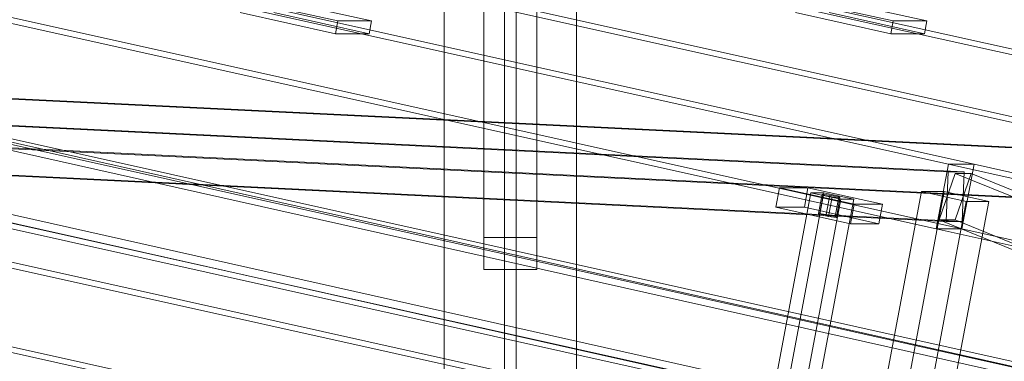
# Model space of a CAD drawing. Header units: millimetres. Extents: x -4738 to 65662, y -68080 to 6847.
# Tile 846 of 1056: x 21308 to 21904, y 1479 to 1686. Entities that reach past the tile are written whole.
import ezdxf

# ---------------------------------------------------------------- set-up
doc = ezdxf.new("R2010")
doc.units = ezdxf.units.MM
for name, color, linetype, lineweight in [('COTAS_P', 1, 'Continuous', 0), ('lateral_C02', 7, 'Continuous', 0), ('lateral_C10', 7, 'Continuous', 0)]:
    doc.layers.add(name, color=color, linetype=linetype, lineweight=lineweight)
doc.dimstyles.new('R19_100', dxfattribs={"dimtxt": 250, "dimasz": 150, "dimexe": 150, "dimexo": 80, "dimgap": 100, "dimtad": 1, "dimtih": 1, "dimtoh": 1, "dimdsep": 46, "dimcen": 0.09, "dimadec": 0, "dimazin": 0, "dimtfac": 1, "dimtdec": 4, "dimtofl": 0, "dimtmove": 0, "dimatfit": 3, "dimfxl": 1, "dimtolj": 1, "dimtzin": 0, "dimarcsym": 0})

# ---------------------------------------------------------------- blocks, each defined once
blk = doc.blocks.new('DIM_R30_4')
at = {"layer": 'COTAS_P'}
for p, q in [((15248.37, 1279.09), (24311.82, 4109.09)), ((24311.82, 4109.09), (24155.23, 4107.34)), ((24311.82, 4109.09), (24182.05, 4021.43)), ((24580.07, 3250), (24311.82, 4109.09)), ((15248.37, 1279.09), (15378.14, 1366.76)), ((15248.37, 1279.09), (15404.97, 1280.85)), ((15516.62, 420), (15248.37, 1279.09))]:
    blk.add_line(p, q, dxfattribs=at)
blk.add_text('9495 P', height=250, rotation=17.34062, dxfattribs=at).set_placement((19750.29, 2789.55))

msp = doc.modelspace()

# ---------------------------------------------------------------- linework, layer by layer
at = {"layer": 'lateral_C02'}
for p, q in [((21588.794, 1994.096), (21588.794, 1554.096)), ((21620.794, 1554.096), (21620.794, 1994.096)), ((21588.794, 1534.764), (21588.794, 1974.764)), ((21620.794, 1534.764), (21620.794, 1974.764)), ((21564.794, 1964.43), (21564.794, 25)), ((21601.294, 1964.43), (21601.294, 25)), ((21608.294, 25), (21608.294, 1964.43)), ((21644.794, 25), (21644.794, 1964.43)), ((21588.794, 1554.096), (21588.794, 1534.764)), ((21620.794, 1554.096), (21588.794, 1554.096)), ((21620.794, 1534.764), (21620.794, 1554.096)), ((21588.794, 1534.764), (21620.794, 1534.764))]:
    msp.add_line(p, q, dxfattribs=at)
at = {"layer": 'lateral_C10'}
for p, q in [((27685.833, 137.844), (18242.389, 2253.71)), ((18437.764, 2253.71), (27881.207, 137.844)), ((18241.459, 2248.813), (27684.903, 132.947)), ((27880.277, 132.947), (18436.834, 2248.813)), ((20787.642, 1838.932), (21869.813, 1598.359)), ((21885.443, 1598.359), (20803.272, 1838.932)), ((21123.686, 1838.932), (22205.858, 1598.359)), ((22221.487, 1598.359), (21139.316, 1838.932)), ((21862.432, 1559.171), (20780.26, 1799.744)), ((21878.062, 1559.171), (20795.89, 1799.744)), ((22198.476, 1559.171), (21116.304, 1799.744)), ((22214.106, 1559.171), (21131.934, 1799.744)), ((21442.737, 1697.883), (21500.453, 1685.053)), ((21520.772, 1685.053), (21463.056, 1697.883)), ((21778.782, 1697.883), (21836.497, 1685.053)), ((21856.816, 1685.053), (21799.101, 1697.883)), ((21498.977, 1677.215), (21441.261, 1690.046)), ((21461.58, 1690.046), (21519.296, 1677.215)), ((21835.021, 1677.215), (21777.305, 1690.046)), ((21797.624, 1690.046), (21855.34, 1677.215)), ((21498.977, 1677.215), (21500.453, 1685.053)), ((21500.453, 1685.053), (21520.772, 1685.053)), ((21520.772, 1685.053), (21519.296, 1677.215)), ((21835.021, 1677.215), (21836.497, 1685.053)), ((21836.497, 1685.053), (21856.816, 1685.053)), ((21856.816, 1685.053), (21855.34, 1677.215)), ((21519.296, 1677.215), (21498.977, 1677.215)), ((21855.34, 1677.215), (21835.021, 1677.215)), ((20753.502, 1657.688), (21835.674, 1417.115)), ((21851.304, 1417.115), (20769.132, 1657.688)), ((21089.546, 1657.688), (22171.718, 1417.115)), ((22187.348, 1417.115), (21105.176, 1657.688)), ((20752.438, 1648.18), (21869.672, 1593.75)), ((21879.44, 1593.75), (20762.207, 1648.18)), ((21088.482, 1648.18), (22205.716, 1593.75)), ((22215.485, 1593.75), (21098.251, 1648.18)), ((21868.435, 1563.781), (20751.201, 1618.211)), ((21878.203, 1563.781), (20760.969, 1618.211)), ((22204.479, 1563.781), (21087.245, 1618.211)), ((22214.248, 1563.781), (21097.014, 1618.211)), ((21826.447, 1368.13), (20744.275, 1608.703)), ((21842.077, 1368.13), (20759.905, 1608.703)), ((22162.491, 1368.13), (21080.319, 1608.703)), ((22178.121, 1368.13), (21095.949, 1608.703)), ((21862.432, 1559.171), (21869.813, 1598.359)), ((21869.813, 1598.359), (21885.443, 1598.359)), ((21869.813, 1598.359), (22951.985, 1357.787)), ((21885.443, 1598.359), (21878.062, 1559.171)), ((22967.615, 1357.787), (21885.443, 1598.359)), ((21864.204, 1564.721), (21873.903, 1592.81)), ((21869.672, 1593.75), (21868.435, 1563.781)), ((21879.44, 1593.75), (21869.672, 1593.75)), ((21873.903, 1592.81), (21883.671, 1592.81)), ((21873.903, 1592.81), (22921.012, 1166.094)), ((21883.671, 1592.81), (21873.972, 1564.721)), ((21878.203, 1563.781), (21879.44, 1593.75)), ((22930.781, 1166.094), (21883.671, 1592.81)), ((21786.696, 1581.133), (21759.278, 1435.571)), ((21767.698, 1584.14), (21765.484, 1572.384)), ((21767.092, 1435.571), (21794.511, 1581.133)), ((21784.891, 1584.14), (21767.698, 1584.14)), ((21767.698, 1584.14), (21812.789, 1574.117)), ((21782.677, 1572.384), (21784.891, 1584.14)), ((21829.982, 1574.117), (21784.891, 1584.14)), ((21794.511, 1581.133), (21786.696, 1581.133)), ((21786.696, 1581.133), (21804.732, 1577.124)), ((21791.215, 1568.575), (21793.429, 1580.331)), ((21791.89, 1567.974), (21794.104, 1579.73)), ((21794.104, 1579.73), (21793.429, 1580.331)), ((21793.429, 1580.331), (21798.165, 1579.73)), ((21799.515, 1578.527), (21794.104, 1579.73)), ((21812.547, 1577.124), (21794.511, 1581.133)), ((21795.951, 1567.974), (21798.165, 1579.73)), ((21798.165, 1579.73), (21803.576, 1578.527)), ((21853.572, 1581.773), (21818.51, 1395.63)), ((21832.186, 1395.63), (21867.248, 1581.773)), ((21853.572, 1581.773), (21880.627, 1575.758)), ((21867.248, 1581.773), (21853.572, 1581.773)), ((21894.303, 1575.758), (21867.248, 1581.773)), ((21777.314, 1431.561), (21804.732, 1577.124)), ((21812.547, 1577.124), (21785.129, 1431.561)), ((21797.301, 1566.771), (21799.515, 1578.527)), ((21804.251, 1577.926), (21799.515, 1578.527)), ((21801.361, 1566.771), (21803.576, 1578.527)), ((21804.251, 1577.926), (21802.037, 1566.169)), ((21803.576, 1578.527), (21804.251, 1577.926)), ((21804.732, 1577.124), (21812.547, 1577.124)), ((21810.574, 1562.36), (21812.789, 1574.117)), ((21812.789, 1574.117), (21829.982, 1574.117)), ((21829.982, 1574.117), (21827.767, 1562.36)), ((21845.564, 1389.616), (21880.627, 1575.758)), ((21859.24, 1389.616), (21894.303, 1575.758)), ((21880.627, 1575.758), (21894.303, 1575.758)), ((21810.574, 1562.36), (21765.484, 1572.384)), ((21765.484, 1572.384), (21782.677, 1572.384)), ((21782.677, 1572.384), (21827.767, 1562.36)), ((21795.951, 1567.974), (21791.215, 1568.575)), ((21791.215, 1568.575), (21791.89, 1567.974)), ((21791.89, 1567.974), (21797.301, 1566.771)), ((21801.361, 1566.771), (21795.951, 1567.974)), ((21797.301, 1566.771), (21802.037, 1566.169)), ((21802.037, 1566.169), (21801.361, 1566.771)), ((21827.767, 1562.36), (21810.574, 1562.36)), ((21873.972, 1564.721), (21864.204, 1564.721)), ((22911.313, 1138.006), (21864.204, 1564.721)), ((21868.435, 1563.781), (21878.203, 1563.781)), ((22921.082, 1138.006), (21873.972, 1564.721)), ((21878.062, 1559.171), (21862.432, 1559.171)), ((22944.603, 1318.599), (21862.432, 1559.171)), ((22960.233, 1318.599), (21878.062, 1559.171))]:
    msp.add_line(p, q, dxfattribs=at)

# ---------------------------------------------------------------- dimensions: what is measured, and where the dimension line sits
at = {"layer": 'COTAS_P'}
dim = msp.add_aligned_dim(p1=(15516.618, 420), p2=(24580.067, 3250), distance=900, text='<> P', dimstyle='R19_100', dxfattribs=at)
dim.commit()
dim.dimension.update_dxf_attribs({"geometry": 'DIM_R30_4', "text_midpoint": (19780.096, 2694.095)})

doc.saveas('drawing.dxf')
